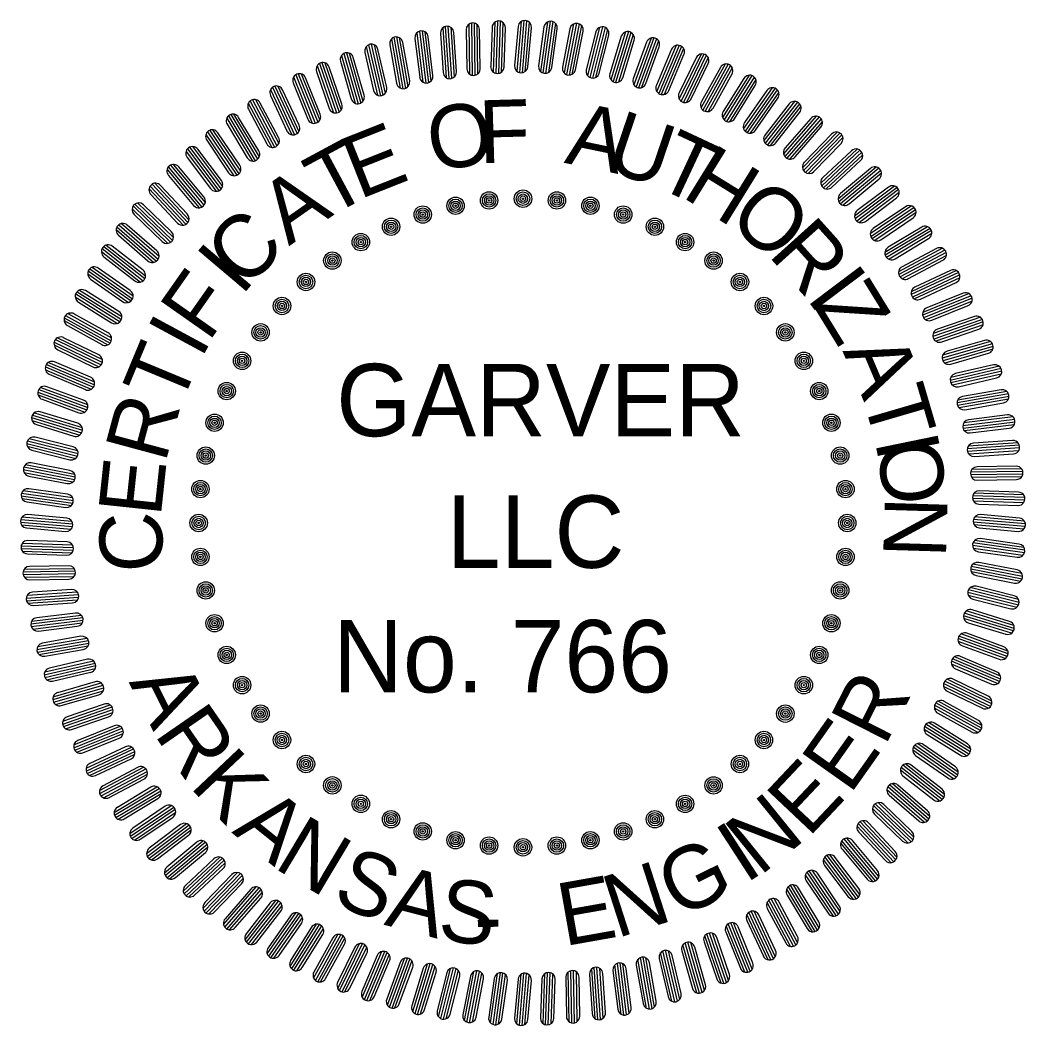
# Model space of a CAD drawing. Extents: x 813775 to 1157140, y 1757555 to 1979907.
# Drawn here: x 1098548 to 1124539, y 1764598 to 1790587 of the extents above; entities that cross this region are included whole.
import ezdxf

# ---------------------------------------------------------------- set-up
doc = ezdxf.new("R2010")
doc.units = 0
doc.layers.add('G-ANNO-TEXT', color=7, linetype='Continuous')

# ---------------------------------------------------------------- blocks, each defined once
blk = doc.blocks.new('SEALDO')
at = {"layer": 'G-ANNO-TEXT'}
for radius in [0.0396, 0.0305, 0.0213, 0.0122, 0.00305]:
    blk.add_circle((1.403, -0.4559), radius, dxfattribs=at)
blk = doc.blocks.new('SEALRI')
at = {"layer": 'G-ANNO-TEXT'}
for p, q in [((-0.0226, 2.2583), (-0.0381, 2.0809)), ((-0.0083, 2.2815), (-0.0281, 2.0555)), ((0.0043, 2.2859), (-0.0164, 2.049)), ((0.0164, 2.2848), (-0.0043, 2.0479)), ((0.0281, 2.2783), (0.0083, 2.0523)), ((0.0226, 2.0756), (0.0381, 2.253))]:
    blk.add_line(p, q, dxfattribs=at)
for centre, start, end in [((0.0078, 2.2556), 355, 175), ((-0.0078, 2.0782), 175, 355)]:
    blk.add_arc(centre, 0.0305, start, end, dxfattribs=at)

msp = doc.modelspace()

# ---------------------------------------------------------------- block references
at = {"layer": 'G-ANNO-TEXT'}
for name, xscale, yscale, rotation in [('SEALRI', 5680.740638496, 5680.7406384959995, 6), ('SEALRI', 5680.740638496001, 5680.7406384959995, 3.0000000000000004), ('SEALRI', 5680.740638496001, 5680.7406384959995, -2.9999999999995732), ('SEALRI', 5680.7406384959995, 5680.7406384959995, -5.9999999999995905), ('SEALRI', 5680.7406384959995, 5680.7406384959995, 12.000000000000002), ('SEALRI', 5680.740638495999, 5680.7406384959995, 9.000000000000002), ('SEALRI', 5680.7406384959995, 5680.740638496, -8.999999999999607), ('SEALRI', 5680.7406384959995, 5680.740638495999, -11.999999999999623), ('SEALRI', 5680.740638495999, 5680.7406384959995, 18), ('SEALRI', 5680.7406384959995, 5680.740638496, 15.000000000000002), ('SEALRI', 5680.740638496, 5680.7406384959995, -14.99999999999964), ('SEALRI', 5680.7406384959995, 5680.740638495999, -17.999999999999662), ('SEALRI', 5680.7406384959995, 5680.740638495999, 20.999999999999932), ('SEALRI', 5680.740638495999, 5680.740638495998, -20.99999999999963), ('SEALRI', 5680.7406384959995, 5680.740638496, 23.999999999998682), ('SEALRI', 5680.740638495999, 5680.7406384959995, -23.999999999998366), ('SEALRI', 5680.740638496, 5680.7406384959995, 26.999999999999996), ('SEALRI', 5680.740638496, 5680.7406384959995, -26.99999999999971), ('SEALRI', 5680.7406384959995, 5680.740638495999, 30.000000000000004), ('SEALRI', 5680.7406384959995, 5680.740638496, -29.99999999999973), ('SEALRI', 5680.7406384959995, 5680.740638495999, 33), ('SEALRI', 5680.740638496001, 5680.740638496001, -32.999999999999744), ('SEALRI', 5680.7406384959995, 5680.740638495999, 36), ('SEALRI', 5680.740638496, 5680.7406384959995, -35.999999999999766), ('SEALRI', 5680.740638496, 5680.7406384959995, 38.999999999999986), ('SEALRI', 5680.740638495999, 5680.7406384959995, -38.99999999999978), ('SEALRI', 5680.7406384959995, 5680.7406384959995, 41.999999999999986), ('SEALRI', 5680.740638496, 5680.7406384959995, -41.99999999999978), ('SEALRI', 5680.7406384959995, 5680.7406384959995, 44.99999999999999), ('SEALRI', 5680.740638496, 5680.740638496, -44.99999999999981), ('SEALRI', 5680.740638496, 5680.7406384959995, 48.00000000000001), ('SEALRI', 5680.740638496, 5680.7406384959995, -47.99999999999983), ('SEALDO', 5680.740638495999, 5680.7406384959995, 113.99999999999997), ('SEALDO', 5680.7406384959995, 5680.740638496, 107.99999999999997), ('SEALDO', 5680.7406384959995, 5680.7406384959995, 101.99999999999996), ('SEALRI', 5680.740638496, 5680.7406384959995, 50.999999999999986), ('SEALDO', 5680.7406384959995, 5680.740638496, 125.99999999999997), ('SEALDO', 5680.740638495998, 5680.740638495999, 119.99999999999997), ('SEALDO', 5680.740638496, 5680.7406384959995, 95.99999999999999), ('SEALRI', 5680.7406384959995, 5680.740638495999, -50.99999999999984), ('SEALDO', 5680.7406384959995, 5680.7406384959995, 90), ('SEALRI', 5680.7406384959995, 5680.740638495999, 54), ('SEALDO', 5680.740638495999, 5680.740638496, 131.99999999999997), ('SEALDO', 5680.740638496, 5680.7406384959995, 83.99999999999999), ('SEALRI', 5680.7406384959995, 5680.740638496, -53.999999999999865), ('SEALDO', 5680.7406384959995, 5680.7406384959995, 138), ('SEALDO', 5680.7406384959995, 5680.740638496, 77.99999999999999), ('SEALRI', 5680.7406384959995, 5680.7406384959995, 56.999999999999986), ('SEALRI', 5680.740638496, 5680.7406384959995, -56.999999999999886), ('SEALDO', 5680.7406384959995, 5680.740638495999, 144), ('SEALDO', 5680.740638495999, 5680.7406384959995, 72), ('SEALRI', 5680.7406384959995, 5680.740638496, 59.999999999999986), ('SEALDO', 5680.7406384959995, 5680.740638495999, 150), ('SEALDO', 5680.7406384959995, 5680.740638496, 66.00000000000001), ('SEALRI', 5680.7406384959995, 5680.7406384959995, -59.99999999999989), ('SEALRI', 5680.7406384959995, 5680.7406384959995, 63), ('SEALDO', 5680.7406384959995, 5680.740638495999, 60.00000000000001), ('SEALRI', 5680.7406384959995, 5680.740638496, -62.99999999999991), ('SEALDO', 5680.7406384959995, 5680.740638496, 156.00000000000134), ('SEALRI', 5680.740638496, 5680.740638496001, 65.99999999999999), ('SEALRI', 5680.740638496, 5680.7406384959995, -65.99999999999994), ('SEALDO', 5680.7406384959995, 5680.740638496, 162.00000000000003), ('SEALDO', 5680.7406384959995, 5680.740638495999, 54), ('SEALRI', 5680.740638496, 5680.740638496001, 68.99999999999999), ('SEALRI', 5680.7406384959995, 5680.740638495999, -68.99999999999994), ('SEALDO', 5680.740638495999, 5680.7406384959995, 168.00000000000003), ('SEALDO', 5680.7406384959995, 5680.7406384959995, 48.00000000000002), ('SEALRI', 5680.740638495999, 5680.7406384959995, 72), ('SEALRI', 5680.7406384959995, 5680.740638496, -71.99999999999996), ('SEALRI', 5680.7406384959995, 5680.740638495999, 75.00000000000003), ('SEALDO', 5680.740638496, 5680.7406384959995, 174.00000000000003), ('SEALDO', 5680.740638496, 5680.7406384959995, 42), ('SEALRI', 5680.7406384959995, 5680.7406384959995, -74.99999999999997), ('SEALRI', 5680.7406384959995, 5680.740638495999, 78.00000000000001), ('SEALDO', 5680.7406384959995, 5680.7406384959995, -179.99999999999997), ('SEALDO', 5680.7406384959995, 5680.740638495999, 36), ('SEALRI', 5680.7406384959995, 5680.7406384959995, -78), ('SEALRI', 5680.7406384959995, 5680.740638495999, 81), ('SEALDO', 5680.7406384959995, 5680.740638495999, 29.999999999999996), ('SEALRI', 5680.740638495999, 5680.740638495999, -81.00000000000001), ('SEALDO', 5680.740638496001, 5680.7406384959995, -173.99999999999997), ('SEALRI', 5680.740638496, 5680.7406384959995, 84.00000000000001), ('SEALRI', 5680.740638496, 5680.7406384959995, -84.00000000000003), ('SEALDO', 5680.740638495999, 5680.7406384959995, -167.99999999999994), ('SEALDO', 5680.7406384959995, 5680.740638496, 23.99999999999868), ('SEALRI', 5680.740638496, 5680.740638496, 87.00000000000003), ('SEALRI', 5680.740638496, 5680.740638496, -87.00000000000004), ('SEALRI', 5680.7406384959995, 5680.7406384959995, 90.00000000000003), ('SEALDO', 5680.740638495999, 5680.740638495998, -161.9999999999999), ('SEALDO', 5680.740638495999, 5680.7406384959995, 18), ('SEALRI', 5680.7406384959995, 5680.7406384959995, -90.00000000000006), ('SEALRI', 5680.740638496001, 5680.7406384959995, 93), ('SEALDO', 5680.740638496, 5680.7406384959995, -156.00000000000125), ('SEALRI', 5680.740638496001, 5680.740638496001, -93.00000000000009), ('SEALDO', 5680.7406384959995, 5680.7406384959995, 12.000000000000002), ('SEALRI', 5680.740638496, 5680.740638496, 96.00000000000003), ('SEALRI', 5680.740638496, 5680.7406384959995, -96.0000000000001), ('SEALRI', 5680.7406384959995, 5680.7406384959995, 99.00000000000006), ('SEALDO', 5680.740638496, 5680.740638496, -149.99999999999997), ('SEALDO', 5680.740638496, 5680.7406384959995, 6), ('SEALRI', 5680.7406384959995, 5680.7406384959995, -99.00000000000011), ('SEALRI', 5680.740638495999, 5680.740638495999, 102.00000000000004), ('SEALDO', 5680.740638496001, 5680.740638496, -143.99999999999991), ('SEALRI', 5680.7406384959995, 5680.7406384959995, -102.00000000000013), ('SEALRI', 5680.7406384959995, 5680.7406384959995, 105.00000000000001), ('SEALRI', 5680.740638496, 5680.7406384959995, -105.00000000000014), ('SEALDO', 5680.740638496, 5680.740638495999, -137.99999999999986), ('SEALDO', 5680.7406384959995, 5680.740638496, -6.000000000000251), ('SEALRI', 5680.7406384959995, 5680.740638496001, 108.00000000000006), ('SEALRI', 5680.7406384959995, 5680.740638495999, -108.00000000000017), ('SEALRI', 5680.7406384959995, 5680.7406384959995, 111.00000000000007), ('SEALDO', 5680.7406384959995, 5680.740638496, -131.99999999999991), ('SEALDO', 5680.7406384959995, 5680.740638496, -12.000000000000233), ('SEALRI', 5680.740638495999, 5680.7406384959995, -111.00000000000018), ('SEALRI', 5680.740638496, 5680.740638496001, 114.00000000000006), ('SEALDO', 5680.740638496, 5680.740638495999, -125.9999999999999), ('SEALDO', 5680.7406384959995, 5680.740638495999, -18.00000000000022), ('SEALRI', 5680.7406384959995, 5680.740638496, -114.0000000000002), ('SEALRI', 5680.740638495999, 5680.7406384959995, 117.00000000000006), ('SEALRI', 5680.7406384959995, 5680.740638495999, -117.00000000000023), ('SEALDO', 5680.740638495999, 5680.740638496, -119.99999999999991), ('SEALDO', 5680.740638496, 5680.740638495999, -23.999999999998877), ('SEALRI', 5680.740638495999, 5680.7406384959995, 120.00000000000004), ('SEALRI', 5680.7406384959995, 5680.740638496, -120.00000000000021), ('SEALDO', 5680.7406384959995, 5680.740638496, -113.99999999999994), ('SEALDO', 5680.740638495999, 5680.7406384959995, -30.00000000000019), ('SEALRI', 5680.740638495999, 5680.7406384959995, 123.00000000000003), ('SEALRI', 5680.7406384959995, 5680.740638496, -123.00000000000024), ('SEALDO', 5680.7406384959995, 5680.7406384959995, -107.99999999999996), ('SEALDO', 5680.7406384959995, 5680.740638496, -36.000000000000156), ('SEALRI', 5680.740638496, 5680.740638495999, 126.00000000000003), ('SEALRI', 5680.7406384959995, 5680.740638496, -126.00000000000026), ('SEALDO', 5680.7406384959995, 5680.740638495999, -101.99999999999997), ('SEALDO', 5680.740638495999, 5680.7406384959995, -42.00000000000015), ('SEALRI', 5680.740638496, 5680.7406384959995, 129.00000000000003), ('SEALDO', 5680.740638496, 5680.740638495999, -48.00000000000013), ('SEALRI', 5680.7406384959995, 5680.7406384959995, -129.00000000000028), ('SEALDO', 5680.740638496, 5680.7406384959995, -96), ('SEALRI', 5680.740638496, 5680.7406384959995, 132), ('SEALDO', 5680.7406384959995, 5680.7406384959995, -90.00000000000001), ('SEALDO', 5680.7406384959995, 5680.740638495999, -54.00000000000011), ('SEALRI', 5680.7406384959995, 5680.740638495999, -132.00000000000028), ('SEALRI', 5680.740638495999, 5680.7406384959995, 135), ('SEALDO', 5680.740638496, 5680.7406384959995, -84.00000000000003), ('SEALDO', 5680.7406384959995, 5680.7406384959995, -78.00000000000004), ('SEALDO', 5680.7406384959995, 5680.740638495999, -72.00000000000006), ('SEALDO', 5680.7406384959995, 5680.740638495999, -66.00000000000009), ('SEALDO', 5680.740638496, 5680.7406384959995, -60.0000000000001), ('SEALRI', 5680.740638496, 5680.7406384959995, -135.00000000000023), ('SEALRI', 5680.7406384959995, 5680.7406384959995, 138), ('SEALRI', 5680.7406384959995, 5680.7406384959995, -138.00000000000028), ('SEALRI', 5680.740638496, 5680.740638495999, 140.99999999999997), ('SEALRI', 5680.740638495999, 5680.7406384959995, -141.0000000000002), ('SEALRI', 5680.7406384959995, 5680.740638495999, 144), ('SEALRI', 5680.7406384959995, 5680.7406384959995, -144.00000000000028), ('SEALRI', 5680.7406384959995, 5680.740638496, 146.99999999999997), ('SEALRI', 5680.740638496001, 5680.740638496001, -147.00000000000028), ('SEALRI', 5680.7406384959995, 5680.740638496, 149.99999999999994), ('SEALRI', 5680.740638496, 5680.7406384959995, -150.00000000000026), ('SEALRI', 5680.7406384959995, 5680.740638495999, 152.99999999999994), ('SEALRI', 5680.7406384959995, 5680.740638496, -153.00000000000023), ('SEALRI', 5680.740638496, 5680.740638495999, 156.00000000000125), ('SEALRI', 5680.740638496, 5680.740638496, -156.00000000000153), ('SEALRI', 5680.7406384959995, 5680.740638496, 159), ('SEALRI', 5680.740638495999, 5680.740638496, -159.00000000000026), ('SEALRI', 5680.740638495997, 5680.740638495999, 161.99999999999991), ('SEALRI', 5680.740638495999, 5680.740638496, 164.99999999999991), ('SEALRI', 5680.7406384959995, 5680.740638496, -165.00000000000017), ('SEALRI', 5680.7406384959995, 5680.7406384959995, -162.0000000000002), ('SEALRI', 5680.7406384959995, 5680.740638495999, 167.99999999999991), ('SEALRI', 5680.7406384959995, 5680.7406384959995, 170.9999999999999), ('SEALRI', 5680.7406384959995, 5680.740638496, -171.00000000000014), ('SEALRI', 5680.740638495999, 5680.7406384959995, -168.00000000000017), ('SEALRI', 5680.740638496, 5680.7406384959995, 173.9999999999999), ('SEALRI', 5680.740638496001, 5680.740638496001, 176.9999999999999), ('SEALRI', 5680.7406384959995, 5680.7406384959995, 179.99999999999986), ('SEALRI', 5680.740638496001, 5680.740638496, -177.00000000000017), ('SEALRI', 5680.7406384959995, 5680.7406384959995, -174.00000000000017)]:
    msp.add_blockref(name, (1111543, 1777593), dxfattribs=dict(at, xscale=xscale, yscale=yscale, rotation=rotation))
at = {"layer": 'G-ANNO-TEXT', "xscale": 5680.7406384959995, "yscale": 5680.7406384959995}
for name in ['SEALRI', 'SEALDO']:
    msp.add_blockref(name, (1111543, 1777593), dxfattribs=at)

# ---------------------------------------------------------------- texts
at = {"layer": 'G-ANNO-TEXT'}
for s, rotation, p in [('O', 8.2771, (1109191, 1786678)), ('F', 1.6104, (1110421, 1786889)), ('A', 348.2771, (1112590, 1786903)), ('U', 341.2772, (1113606, 1786741)), ('E', 21.6104, (1107311, 1785946)), ('T', 334.9438, (1114882, 1786329)), ('T', 28.2771, (1106526, 1785488)), ('H', 328.2771, (1115612, 1786041)), ('A', 34.9438, (1105494, 1784741)), ('O', 319.7874, (1116786, 1785374)), ('C', 44.3881, (1104343, 1783597)), ('R', 311.9933, (1117851, 1784524)), ('I', 49.7408, (1104260, 1783430)), ('F', 54.9438, (1103415, 1782241)), ('I', 307.0081, (1118842, 1783411)), ('Z', 301.6104, (1119033, 1783216)), ('I', 61.6104, (1103222, 1781803)), ('T', 67.4314, (1102676, 1780545)), ('A', 292.9752, (1119798, 1782037)), ('T', 286.3085, (1120306, 1780862)), ('R', 74.9438, (1102296, 1779115)), ('I', 281.6104, (1120632, 1779719)), ('O', 276.4823, (1120694, 1779661)), ('E', 83.8985, (1102180, 1777727)), ('N', 268.2771, (1120897, 1778291)), ('C', 91.8842, (1102252, 1776342)), ('A', 296.5747, (1101351, 1773481)), ('R', 63.0959, (1120894, 1771796)), ('R', 304.6183, (1101991, 1772144)), ('E', 54.7309, (1119991, 1770551)), ('K', 313.3805, (1102903, 1770786)), ('E', 46.6807, (1118916, 1769442)), ('N', 38.9821, (1117661, 1768450)), ('A', 321.2584, (1104001, 1769599)), ('N', 329.1099, (1105068, 1768701)), ('I', 32.979, (1117286, 1768257)), ('G', 26.4132, (1115562, 1767352)), ('S', 337.6294, (1106566, 1767789)), ('N', 17.8686, (1113963, 1766856)), ('A', 345.4073, (1107933, 1767215)), ('E', 10.0695, (1112604, 1766654)), ('S', 352.8046, (1109310, 1766828)), ('-', 0.8385, (1110290, 1766616))]:
    msp.add_text(s, height=1623, rotation=rotation, dxfattribs=at).set_placement(p)
for s, p in [('GARVER', (1106717, 1779835)), ('LLC', (1109576, 1776434)), ('No. 766', (1106636, 1773217))]:
    msp.add_text(s, height=1870, dxfattribs=at).set_placement(p)

doc.saveas('drawing.dxf')
